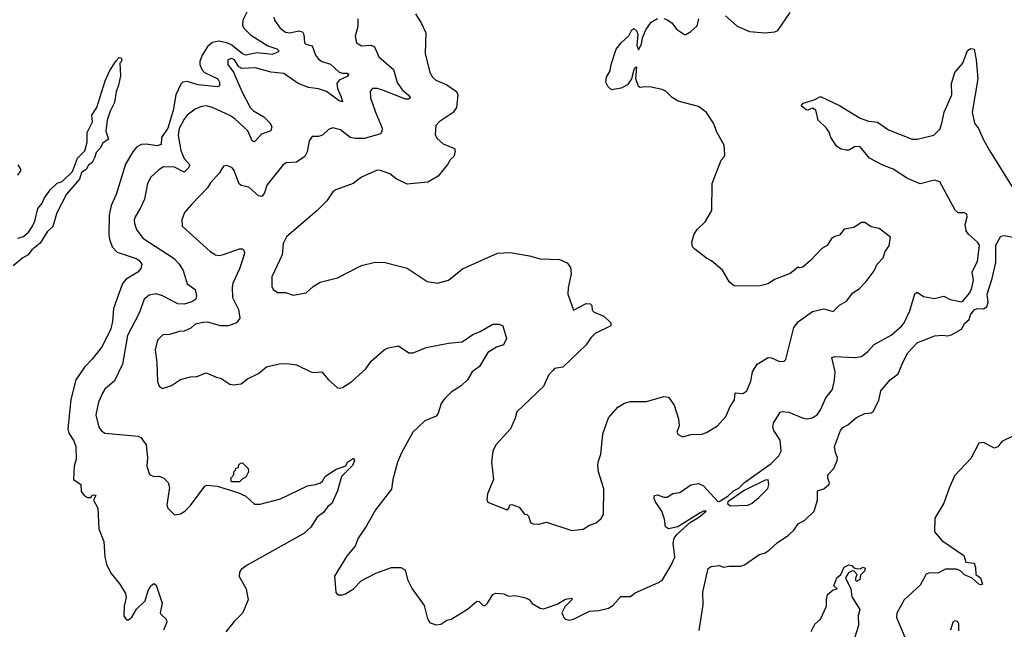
# Model space of a CAD drawing. Extents: x 2086813 to 2278017, y 548126 to 753336.
# Tile 430 of 461: x 2219467 to 2225686, y 700010 to 703859. Entities that reach past the tile are written whole.
import ezdxf

# ---------------------------------------------------------------- set-up
doc = ezdxf.new("R2010")
doc.units = 0

msp = doc.modelspace()

# ---------------------------------------------------------------- linework, layer by layer
at = {"layer": '0CON10XD'}
for points in [[(2220911.7, 703928.3), (2220876.6, 703855), (2220874.8, 703825), (2220882.5, 703805), (2220923.6, 703763.6), (2221035, 703694.2), (2221090.5, 703675), (2221101.9, 703665), (2221101.4, 703655), (2221060.8, 703639.2), (2220965, 703648.7), (2220895, 703634.9), (2220875, 703644.1), (2220807.7, 703697.7), (2220775, 703712.7), (2220725, 703723.9), (2220684.4, 703715.6), (2220655, 703692.5), (2220618.4, 703635), (2220604.8, 703595.2), (2220605.3, 703575), (2220618.2, 703545), (2220635, 703525.3), (2220718.5, 703485), (2220729.1, 703465), (2220729.6, 703440.4), (2220715.6, 703434.4), (2220595, 703448.3), (2220525, 703468.6), (2220497.8, 703465), (2220485, 703451.5), (2220452.2, 703385), (2220436.3, 703286.3), (2220401.7, 703175), (2220363.3, 703115), (2220359.7, 703070.3), (2220335, 703061.9), (2220265, 703073.8), (2220235, 703071.4), (2220205, 703053.8), (2220180.4, 703025), (2220135, 702945.8), (2220077.1, 702755), (2220043.8, 702685), (2220031.2, 702625), (2220028.7, 702505), (2220033, 702473), (2220051.5, 702425), (2220081.7, 702391.7), (2220201.7, 702351.7), (2220219.8, 702339.8), (2220238.8, 702315), (2220231.2, 702288.8), (2220213.8, 702265), (2220139.3, 702220.7), (2220116.4, 702193.6), (2220059.6, 702035), (2220053.6, 701953.6), (2220043, 701907), (2219987.5, 701795), (2219925, 701716.4), (2219875, 701664.5), (2219822.1, 701585), (2219789.2, 701460.8), (2219771.4, 701275), (2219777.3, 701247.3), (2219809.1, 701199.1), (2219820.9, 701165), (2219823.8, 701085), (2219810.5, 701039.5), (2219807.5, 700955), (2219853.3, 700925), (2219855, 700880), (2219875, 700852.5), (2219895, 700842.5), (2219915, 700842.5), (2219925, 700856.7), (2219935, 700860), (2219946.7, 700855), (2219932.5, 700825), (2219961.2, 700775), (2219966, 700645), (2219998.6, 700565), (2220005.5, 700465), (2220016.2, 700415), (2220045, 700361.9), (2220099.4, 700295), (2220134.3, 700235), (2220138.6, 700211.4), (2220126, 700155), (2220124, 700095), (2220140.7, 700070.7), (2220155, 700070), (2220175, 700086.7), (2220203.6, 700136.4), (2220259.8, 700190.2), (2220278.6, 700255), (2220296, 700285), (2220315, 700298.8), (2220328.7, 700288.7), (2220367.5, 700175), (2220354.2, 700115), (2220358, 700105), (2220391.4, 700075), (2220395.6, 700055), (2220374.4, 700005)], [(2221072, 703875), (2221076, 703855), (2221111.4, 703805), (2221145, 703779.4), (2221175, 703776.5), (2221227.8, 703787.8), (2221252.2, 703782.2), (2221262.5, 703765), (2221265, 703713.3), (2221275, 703704.2), (2221313.4, 703693.4), (2221334.7, 703635), (2221355, 703609.1), (2221378, 703595), (2221429.2, 703579.1), (2221485, 703527.5), (2221505, 703520.6), (2221535, 703521.4), (2221545.8, 703515), (2221535, 703499.4), (2221485, 703477.1), (2221469.5, 703455), (2221473.1, 703425), (2221496.2, 703375), (2221505, 703340), (2221485, 703347.1), (2221405, 703405.4), (2221355, 703421.5), (2221290.2, 703430.2), (2221226.7, 703456.7), (2221135, 703518.9), (2221055, 703526.6), (2220955, 703553.9), (2220869.7, 703549.7), (2220850.3, 703560.3), (2220823.3, 703605), (2220805, 703614), (2220781.2, 703605), (2220780.8, 703575), (2220817.1, 703527.1), (2220869.1, 703405), (2220922.9, 703305), (2220943.8, 703283.8), (2221009.1, 703245), (2221046.9, 703206.9), (2221060, 703185), (2221052.1, 703157.9), (2220995, 703136.7), (2220955, 703091.4), (2220945, 703088.6), (2220935, 703094), (2220907.4, 703157.4), (2220825, 703233.9), (2220795, 703254.1), (2220685, 703304.5), (2220645, 703314.4), (2220615, 703311.1), (2220575, 703294.4), (2220524.7, 703255.3), (2220505, 703230.8), (2220475, 703172.5), (2220467.9, 703127.9), (2220485, 703032.9), (2220505, 702982.7), (2220539.5, 702945), (2220534.6, 702925), (2220505, 702896.2), (2220445, 702926.7), (2220375, 702928.9), (2220345, 702910.6), (2220295.3, 702864.7), (2220274.5, 702825), (2220254.4, 702725), (2220229.9, 702670.1), (2220195.5, 702615), (2220190.4, 702595), (2220191.7, 702571.7), (2220204.7, 702534.7), (2220245, 702480), (2220441.7, 702351.7), (2220474.5, 702315), (2220499.2, 702275), (2220525, 702191.4), (2220574.4, 702154.4), (2220584.2, 702115), (2220580, 702095), (2220555, 702077.9), (2220506.3, 702063.7), (2220465, 702064.5), (2220368, 702115), (2220328.5, 702128.5), (2220285, 702119.6), (2220253.1, 702095), (2220221.2, 702005), (2220147.8, 701865), (2220115.4, 701684.6), (2220065, 701578.8), (2220005, 701526), (2219988.7, 701501.3), (2219964.3, 701445), (2219948.1, 701365), (2219967, 701287), (2219981.2, 701265), (2220005, 701247.5), (2220215, 701228.6), (2220231.9, 701221.9), (2220266.2, 701175), (2220274.2, 701095), (2220270.5, 701040.5), (2220286.4, 700986.4), (2220315, 700973.8), (2220345, 700976.2), (2220375, 700966.7), (2220405, 700937.5), (2220413.8, 700905), (2220396.2, 700795), (2220403.3, 700775), (2220445, 700733.3), (2220481.7, 700738.3), (2220510, 700755), (2220545, 700791.2), (2220636.1, 700913.9), (2220649.5, 700920.5), (2220715, 700913.2), (2220845, 700873.5), (2220895, 700850), (2220950.5, 700800.5), (2220985, 700800.8), (2221115, 700834.2), (2221284.2, 700915.8), (2221335, 700923.3), (2221367.5, 700935), (2221380, 700945), (2221396, 700974), (2221461.7, 701018.3), (2221527.3, 701042.7), (2221538, 701065), (2221575, 701091.2), (2221580.8, 701075), (2221569.2, 701045), (2221498.8, 700975), (2221473.3, 700885), (2221438.8, 700805), (2221414.1, 700785.9), (2221385, 700746.7), (2221345, 700717.5), (2221306.7, 700655), (2221262.5, 700615), (2220902.5, 700415), (2220865, 700386.7), (2220855, 700370), (2220853.6, 700343.6), (2220896.4, 700266.4), (2220910, 700195), (2220875, 700112.5), (2220820.5, 700059.5), (2220768.8, 699995)], [(2221602.9, 703865), (2221602.9, 703815), (2221585.8, 703755), (2221593.4, 703713.4), (2221625, 703694.2), (2221685, 703698.6), (2221708.2, 703688.2), (2221734.4, 703625), (2221827.8, 703545), (2221851.5, 703461.5), (2221883.6, 703415), (2221920, 703385), (2221934.3, 703365), (2221923.6, 703356.4), (2221902.8, 703357.2), (2221755, 703416.1), (2221725, 703424.4), (2221695, 703424), (2221681.4, 703408.6), (2221681.8, 703365), (2221714.1, 703275), (2221756.2, 703175), (2221755, 703152.5), (2221745, 703138.8), (2221645, 703108), (2221585, 703108.5), (2221554.6, 703114.6), (2221493, 703163), (2221445, 703175.5), (2221418, 703165), (2221380.3, 703129.7), (2221355, 703122), (2221315, 703120.8), (2221295.7, 703095), (2221281.9, 703025), (2221267.1, 702995), (2221215, 702960), (2221150, 702955), (2221128.8, 702941.2), (2221028.6, 702815), (2221012.9, 702765), (2220997.1, 702742.9), (2220975, 702747.1), (2220915, 702801.1), (2220865, 702812.5), (2220852.2, 702822.2), (2220820, 702910), (2220805.8, 702925.8), (2220775, 702938.8), (2220755, 702933.3), (2220727.9, 702892.1), (2220670.9, 702829.1), (2220653, 702797), (2220555, 702693.3), (2220508.3, 702641.7), (2220490, 702595), (2220493.8, 702555), (2220668.8, 702395), (2220703.2, 702373.2), (2220725, 702370.8), (2220755, 702375.7), (2220855, 702412.9), (2220875, 702412), (2220883, 702403), (2220885.7, 702385.7), (2220877.9, 702355), (2220854.6, 702285), (2220813.8, 702195), (2220808.7, 702168.7), (2220810, 702105), (2220848.1, 702028.1), (2220856.9, 701975), (2220835.3, 701944.7), (2220785, 701926.5), (2220735, 701925.6), (2220655, 701948.6), (2220625, 701947.8), (2220575, 701935.6), (2220547.9, 701912.1), (2220505, 701892), (2220475, 701890), (2220415, 701871.4), (2220371.7, 701868.3), (2220338, 701835), (2220321.4, 701775), (2220333.9, 701693.9), (2220336.7, 701575), (2220347.5, 701545), (2220369.3, 701529.3), (2220425, 701550), (2220483, 701587), (2220545, 701604.2), (2220585, 701606.7), (2220645, 701628.8), (2220715, 701598.8), (2220737.5, 701595), (2220795, 701558), (2220815, 701554.2), (2220865, 701560), (2220905, 701591.2), (2220974.1, 701625.9), (2221025, 701666.2), (2221105, 701686.2), (2221155, 701688.8), (2221215, 701680), (2221305, 701636), (2221325, 701631.2), (2221375.9, 701635.9), (2221415, 701587.5), (2221473.9, 701533.9), (2221485, 701532.5), (2221505, 701536.7), (2221565, 701574), (2221654, 701655), (2221687.8, 701702.2), (2221768, 701775), (2221795, 701787.1), (2221858.8, 701798.8), (2221924.5, 701754.5), (2221952.5, 701755), (2222035, 701789.4), (2222175, 701817.5), (2222262.5, 701825), (2222328, 701872), (2222375, 701890), (2222455, 701936.7), (2222496.1, 701936.1), (2222517.5, 701925), (2222542.5, 701845), (2222523.6, 701806.4), (2222478.3, 701791.7), (2222423, 701757), (2222371.3, 701668.7), (2222324.3, 701635), (2222294.3, 701585), (2222255, 701548.1), (2222191.9, 701508.1), (2222150, 701465), (2222128, 701435), (2222110, 701375), (2222096.7, 701355), (2222025, 701327.1), (2221949.2, 701255), (2221877.8, 701125), (2221852.9, 701065), (2221824.5, 700955), (2221815.6, 700895), (2221714.2, 700765), (2221657.6, 700662.4), (2221605.7, 700585), (2221585.8, 700535), (2221536.2, 700475), (2221456.2, 700345), (2221463, 700243), (2221477, 700227), (2221505, 700226.7), (2221525, 700233.8), (2221575, 700266.2), (2221623.5, 700316.5), (2221715.7, 700364.3), (2221815, 700401.2), (2221875, 700400), (2221901.2, 700385), (2221916.2, 700325), (2221946.4, 700266.4), (2222020.7, 700160.7), (2222040, 700085), (2222055, 700052.5), (2222095, 700037.5), (2222127, 700043), (2222165, 700067.5), (2222193, 700073), (2222295, 700137.5), (2222355, 700187.5), (2222370, 700185), (2222391.7, 700161.7), (2222405, 700158.8), (2222422, 700175), (2222455, 700230), (2222475, 700238), (2222525, 700234), (2222555, 700220), (2222595, 700224.2), (2222655, 700211.2), (2222685, 700197.5), (2222703.9, 700173.9), (2222754.4, 700144.4), (2222775, 700140), (2222860.7, 700169.3), (2222915, 700200), (2222955, 700207.5), (2222953.3, 700195), (2222909.1, 700150.9), (2222892, 700115), (2222904.1, 700084.1), (2222915, 700073.3), (2222935, 700066.7), (2222965, 700073.3), (2223065, 700123.8), (2223125, 700128.8), (2223185, 700143.8), (2223215, 700163.3), (2223263.9, 700216.1), (2223325, 700218), (2223355, 700241.2), (2223502.5, 700305), (2223527, 700323), (2223582, 700415), (2223604.2, 700465), (2223594.5, 700554.5), (2223600.4, 700585), (2223619.4, 700610.6), (2223703.1, 700686.9), (2223754.2, 700715), (2223802.5, 700755), (2223785.7, 700755.7), (2223765, 700745.4), (2223623.4, 700656.6), (2223564, 700644), (2223546.7, 700656.7), (2223539.5, 700705), (2223522.5, 700755), (2223482.2, 700815), (2223474.3, 700835.7), (2223476.7, 700855), (2223495, 700860), (2223535, 700844.4), (2223556.8, 700843.2), (2223592.6, 700867.4), (2223636.4, 700873.6), (2223705, 700922.5), (2223755, 700930.8), (2223786.4, 700916.4), (2223875, 700820), (2223885, 700817.5), (2223939.8, 700850.2), (2223975, 700884.4), (2224008.2, 700901.8), (2224045, 700937.2), (2224212.6, 701057.4), (2224261.6, 701105), (2224276.8, 701135), (2224269.5, 701205), (2224230.8, 701265), (2224223.6, 701286.4), (2224228.8, 701311.2), (2224270, 701380), (2224284.2, 701385.8), (2224325, 701381.5), (2224415, 701343.3), (2224441.7, 701338.3), (2224473.3, 701345), (2224504, 701365), (2224524.3, 701395), (2224558.9, 701471.1), (2224601.4, 701525), (2224614.3, 701585), (2224617.1, 701635), (2224597.5, 701725), (2224615, 701732), (2224745, 701726.9), (2224785, 701731.9), (2224825, 701764), (2224865, 701807.5), (2224972.4, 701867.6), (2225038.8, 701925), (2225052.5, 701945), (2225088.3, 702021.7), (2225121.7, 702128.3), (2225135, 702138.6), (2225175, 702110.3), (2225245, 702099.6), (2225305, 702113.1), (2225345, 702091.2), (2225415, 702077.8), (2225425, 702081.5), (2225467.9, 702135), (2225481.1, 702165), (2225491.8, 702215), (2225483.3, 702266.7), (2225517.2, 702332.8), (2225528.9, 702435), (2225516.8, 702455), (2225459.4, 702505), (2225444.8, 702525), (2225439, 702565), (2225451.6, 702615), (2225450, 702630), (2225435, 702638.6), (2225395, 702638.5), (2225375, 702655.6), (2225278.2, 702835), (2225244.1, 702845.9), (2225155, 702822.3), (2225075, 702856.4), (2224984.6, 702914.6), (2224919.2, 702940.8), (2224834.5, 702984.5), (2224775, 703055.6), (2224745, 703058.1), (2224705, 703036), (2224686.1, 703036.1), (2224655, 703041.2), (2224627.7, 703057.7), (2224590, 703115), (2224579.5, 703149.5), (2224563.8, 703175), (2224510, 703225), (2224495, 703286.7), (2224475, 703300), (2224445, 703286.7), (2224435, 703290), (2224402.5, 703315), (2224415, 703332.5), (2224485, 703353.8), (2224525, 703373.3), (2224645, 703317.5), (2224775, 703236.4), (2224828.5, 703218.5), (2224885, 703211.5), (2224955, 703163.8), (2225105, 703105.5), (2225135, 703104.5), (2225240, 703130), (2225280.2, 703169.8), (2225293.1, 703213.1), (2225305.5, 703275), (2225353.9, 703385), (2225353.4, 703456.6), (2225374.4, 703525), (2225424, 703585), (2225454.2, 703665), (2225475, 703676.7), (2225495, 703672.5), (2225509.2, 703605), (2225518.6, 703485), (2225483.8, 703275), (2225498.1, 703205), (2225522.1, 703172.1), (2225551.5, 703105), (2225593, 703033), (2225742.3, 702792.3)], [(2221966, 703895), (2222005.7, 703835), (2222031.4, 703775), (2222028.9, 703645), (2222057.5, 703525), (2222074, 703495), (2222095, 703478), (2222165, 703447.8), (2222224.8, 703404.8), (2222233.5, 703385), (2222225.4, 703305), (2222205, 703272.5), (2222115.9, 703214.1), (2222095, 703190), (2222090, 703135), (2222101.7, 703111.7), (2222142.5, 703075), (2222212.5, 703045), (2222217.5, 703027.5), (2222208.1, 702995), (2222185.4, 702974.6), (2222169.2, 702945), (2222109.4, 702870.6), (2222045, 702833.3), (2221915, 702820.5), (2221844.6, 702854.6), (2221805, 702885.8), (2221745, 702907.5), (2221725, 702909.2), (2221625.6, 702864.4), (2221573.8, 702825), (2221463.3, 702785), (2221445, 702771.2), (2221406, 702715), (2221346.1, 702653.9), (2221152.1, 702487.9), (2221130.6, 702445), (2221124.2, 702374.2), (2221059.2, 702235), (2221060, 702175), (2221066.7, 702155), (2221095, 702136), (2221145.8, 702135.8), (2221195, 702120), (2221275.9, 702134.1), (2221320, 702175), (2221365, 702202), (2221475, 702228.8), (2221625, 702306.7), (2221711.7, 702328.3), (2221775, 702326.7), (2221915, 702290), (2222040, 702205), (2222105, 702196.2), (2222175, 702213.3), (2222263.3, 702285), (2222485, 702384.3), (2222565, 702389.2), (2222687.1, 702367.1), (2222755, 702350), (2222875.4, 702345.4), (2222925, 702324.2), (2222945.7, 702295), (2222950.6, 702255), (2222931.4, 702165), (2222930, 702125), (2222964, 702024), (2223045, 702066.7), (2223070, 702065), (2223080, 702055), (2223082.5, 702025), (2223095, 702012.5), (2223156.4, 701986.4), (2223200, 701945), (2223200, 701925), (2223102.3, 701877.7), (2223075, 701851.2), (2223043.8, 701805), (2222896.7, 701665), (2222845, 701656.7), (2222833.3, 701645), (2222806.2, 701615), (2222775, 701542), (2222606.2, 701383.8), (2222597.3, 701342.7), (2222566.7, 701275), (2222475, 701173.8), (2222455.8, 701135), (2222447.5, 701065), (2222458.8, 700955), (2222421.2, 700865), (2222417, 700827), (2222423.6, 700813.6), (2222543.9, 700763.9), (2222556.1, 700773.9), (2222563.3, 700795), (2222575, 700798.8), (2222620.7, 700780.7), (2222655, 700737.5), (2222670, 700735), (2222680, 700725), (2222692.5, 700685), (2222710, 700675), (2222745, 700673.8), (2222793.6, 700686.4), (2222953.9, 700633.9), (2223025, 700641.2), (2223065, 700668), (2223107.3, 700682.7), (2223139.5, 700710.5), (2223153.8, 700735), (2223155.8, 700895.8), (2223122.9, 701005), (2223119.4, 701045), (2223120, 701065), (2223136.9, 701115), (2223150.6, 701245), (2223186.9, 701345), (2223245, 701412), (2223286.7, 701436.7), (2223325, 701449.2), (2223425, 701447.5), (2223535, 701480.8), (2223565, 701476.2), (2223601.2, 701425), (2223628.3, 701338.3), (2223632, 701295), (2223616.7, 701255), (2223625, 701240), (2223655, 701226.2), (2223705, 701240), (2223775, 701242), (2223805, 701252), (2223875, 701293.8), (2223926.8, 701353.2), (2223953.6, 701416.4), (2223981.5, 701458.5), (2223985, 701503.8), (2224035, 701498.5), (2224060, 701515), (2224085.9, 701575.9), (2224096, 701635), (2224125.8, 701684.2), (2224195, 701726), (2224215, 701724), (2224265, 701701.2), (2224295, 701703.3), (2224305, 701712.5), (2224355.8, 701915), (2224385.8, 701954.2), (2224475, 702017.5), (2224545, 702033.8), (2224605, 702016.7), (2224645, 702056.2), (2224688.3, 702081.7), (2224730, 702135), (2224769.5, 702160.5), (2224813.9, 702206.1), (2224865, 702272.5), (2224883.3, 702315), (2224920, 702355), (2224934.1, 702395.9), (2224959.3, 702430.7), (2224966.1, 702486.1), (2224895, 702540), (2224845, 702550), (2224805, 702578.8), (2224785, 702578.8), (2224735, 702546.7), (2224675, 702536.7), (2224645, 702497.5), (2224615, 702490), (2224595, 702476.7), (2224567.7, 702432.3), (2224533.3, 702415), (2224461.7, 702338.3), (2224413.6, 702296.4), (2224395, 702292.5), (2224383, 702297), (2224334.3, 702255.7), (2224235, 702218.6), (2224195, 702190.8), (2224135, 702175.7), (2223978.8, 702178.8), (2223951.2, 702201.2), (2223905, 702277.5), (2223836.1, 702336.1), (2223805, 702352.5), (2223730.7, 702410.7), (2223717.5, 702425), (2223713.3, 702455), (2223726.7, 702505), (2223746.7, 702535), (2223796.8, 702583.2), (2223838.8, 702655), (2223840, 702825), (2223898.3, 702971.7), (2223917, 702993), (2223920, 703005), (2223917, 703067), (2223872.5, 703145), (2223850, 703205), (2223803.9, 703273.9), (2223755, 703311.2), (2223625, 703344), (2223587.7, 703367.7), (2223550, 703405), (2223525, 703418), (2223455, 703432.5), (2223415, 703435.8), (2223385, 703430), (2223375, 703436), (2223358.2, 703485), (2223365, 703560), (2223355, 703557.5), (2223345, 703542.5), (2223330.5, 703485), (2223305, 703448.1), (2223266.4, 703426.4), (2223205, 703416.7), (2223183.3, 703435), (2223170, 703465), (2223173.8, 703495), (2223196.7, 703535), (2223202.5, 703575)], [(2223202.5, 703575), (2223235, 703672.5), (2223265, 703712.5), (2223313.9, 703756.1), (2223334.2, 703795.8), (2223345, 703803.3), (2223365, 703786.7), (2223370.8, 703765), (2223364, 703695), (2223375, 703667.5), (2223393.8, 703705), (2223400, 703745), (2223421.1, 703795), (2223456.4, 703843.6), (2223494.6, 703865.4)], [(2223535, 703865.6), (2223557, 703857), (2223585, 703838.8), (2223615, 703800), (2223665, 703766.2), (2223675, 703766.2), (2223706.7, 703785), (2223745, 703820), (2223757.5, 703865)], [(2223924.2, 703884.2), (2223998.8, 703818.8), (2224077.5, 703785), (2224175, 703775.6), (2224236.9, 703783.1), (2224255, 703791.2), (2224333.8, 703905)], [(2219455, 702480), (2219490.7, 702489.3), (2219521.7, 702518.3), (2219546.7, 702555), (2219562.3, 702587.7), (2219582.3, 702667.7), (2219608.6, 702701.4), (2219623.3, 702735), (2219662.3, 702787.7), (2219703.9, 702826.1), (2219735, 702836.7), (2219799.2, 702900.8), (2219832.5, 702985), (2219878.3, 703031.7), (2219892.5, 703085), (2219893.9, 703146.1), (2219926.1, 703213.9), (2219922.5, 703255), (2219953.3, 703305), (2220006.4, 703473.6), (2220035, 703537.5), (2220075, 703600), (2220095, 703620), (2220110, 703615), (2220110, 703595), (2220100, 703585), (2220103.3, 703505), (2220091.2, 703445), (2220076, 703404), (2220066, 703335), (2220038.3, 703281.7), (2220020, 703225), (2220010, 703155), (2220027.5, 703105), (2219991.7, 703078.3), (2219975, 703047.5), (2219950, 703020), (2219940.7, 702990.7), (2219925, 702957.5), (2219900.5, 702939.5), (2219886.4, 702913.6), (2219856.7, 702895), (2219845, 702852.5), (2219761.7, 702758.3), (2219700.5, 702639.5), (2219675.9, 702554.1), (2219640, 702520), (2219595, 702447.5), (2219544, 702406), (2219520, 702375), (2219485.7, 702354.3), (2219425, 702303.8)], [(2219455, 702942.5), (2219472.5, 702915), (2219472.5, 702905), (2219453.3, 702876.7)], [(2223757.6, 700002.4), (2223783.1, 700165), (2223782.1, 700245), (2223815.9, 700394.1), (2223835, 700406.7), (2223885, 700413.3), (2223915, 700403.3), (2223945, 700408.8), (2224021.7, 700408.3), (2224044, 700416), (2224135, 700481.2), (2224175, 700492.9), (2224201.3, 700508.7), (2224251.2, 700555), (2224322, 700605), (2224356.2, 700635), (2224383.8, 700675), (2224425, 700698.8), (2224484.1, 700755.9), (2224506.7, 700825), (2224506.4, 700883.6), (2224545, 700896.7), (2224576.7, 700925), (2224581.2, 700935), (2224570.6, 700965), (2224570.8, 700985), (2224610, 701025), (2224631.2, 701075), (2224633.3, 701095), (2224618.8, 701125), (2224614.2, 701165), (2224651.5, 701265), (2224666.9, 701285), (2224698.2, 701301.8), (2224752.6, 701347.4), (2224805, 701372), (2224845, 701377.5), (2224857.5, 701385), (2224893.3, 701455), (2224906.2, 701515), (2224965, 701585.7), (2225015, 701623.3), (2225046, 701694), (2225076.2, 701755), (2225135, 701818.2), (2225245, 701862), (2225295, 701866.7), (2225328, 701862), (2225351.5, 701868.5), (2225415, 701905.4), (2225437.2, 701942.8), (2225464.3, 701965.7), (2225472.5, 701995), (2225495, 702027.3), (2225515, 702035.9), (2225555, 702032.4), (2225574.6, 702045), (2225583.2, 702075), (2225578, 702125), (2225609.3, 702225), (2225632.2, 702325), (2225632.1, 702435), (2225665, 702491.2), (2225684.2, 702495.8), (2225865, 702462.5)], [(2225745, 701230.8), (2225670, 701195), (2225645, 701161.2), (2225625, 701154), (2225555, 701189.2), (2225525, 701185.5), (2225475, 701088.6), (2225371.3, 700978.7), (2225337.9, 700902.1)], [(2220855, 700940), (2220805, 700940), (2220800, 700965), (2220820, 700985), (2220820, 701005), (2220830, 701015), (2220831.7, 701028.3), (2220848.3, 701031.7), (2220851.7, 701048.3), (2220861.7, 701058.3), (2220875, 701060), (2220910, 701025), (2220912.5, 701005), (2220895, 700970), (2220875, 700960), (2220855, 700940)], [(2223955, 700790), (2224065, 700793.3), (2224092.6, 700807.4), (2224135, 700842.5), (2224191.3, 700898.7), (2224199.4, 700925), (2224195, 700953.3), (2224175, 700951.1), (2224042.9, 700887.1), (2223940, 700815), (2223936.7, 700805), (2223955, 700790)], [(2225337.9, 700902.1), (2225304.3, 700805.7), (2225247.5, 700712.5), (2225244.8, 700625), (2225290.9, 700570.9), (2225430, 700475), (2225443.6, 700433.6), (2225495, 700427.5), (2225505, 700400), (2225506.2, 700356.2), (2225535.5, 700335), (2225548.8, 700295), (2225535, 700290), (2225525, 700294.4), (2225483, 700333), (2225435, 700354.3), (2225409.5, 700379.5), (2225385, 700389.2), (2225315, 700389.4), (2225265.5, 700364.5), (2225215, 700365.6), (2225192, 700358), (2225155, 700288), (2225054, 700195), (2225007.9, 700112.1), (2225005.7, 700085), (2225064.4, 699945)], [(2224466.1, 699996.1), (2224488.2, 700041.8), (2224525.6, 700074.4), (2224563.8, 700155), (2224562, 700195), (2224569.3, 700230.7), (2224605, 700260), (2224630, 700265), (2224610, 700285), (2224627.5, 700335), (2224653, 700357), (2224675, 700402.5), (2224705, 700417.5), (2224723.6, 700413.6), (2224735, 700397.5), (2224753.3, 700393.3), (2224775, 700392.5), (2224795, 700403.3), (2224807.5, 700395), (2224803, 700377), (2224778.3, 700351.7), (2224772.5, 700325), (2224755, 700312.5), (2224748.3, 700318.3), (2224747.5, 700335), (2224757, 700357), (2224737, 700377), (2224725, 700380), (2224702.7, 700367.3), (2224682.5, 700335), (2224716.7, 700265), (2224723.3, 700215), (2224772.5, 700135), (2224762, 700095), (2224764, 700035), (2224738.8, 699955)], [(2225399.3, 699999.3), (2225398, 700045), (2225389.5, 700059.5), (2225375, 700063.8), (2225360, 700055), (2225346.7, 700005)]]:
    msp.add_lwpolyline(points, dxfattribs=at)

doc.saveas('drawing.dxf')
